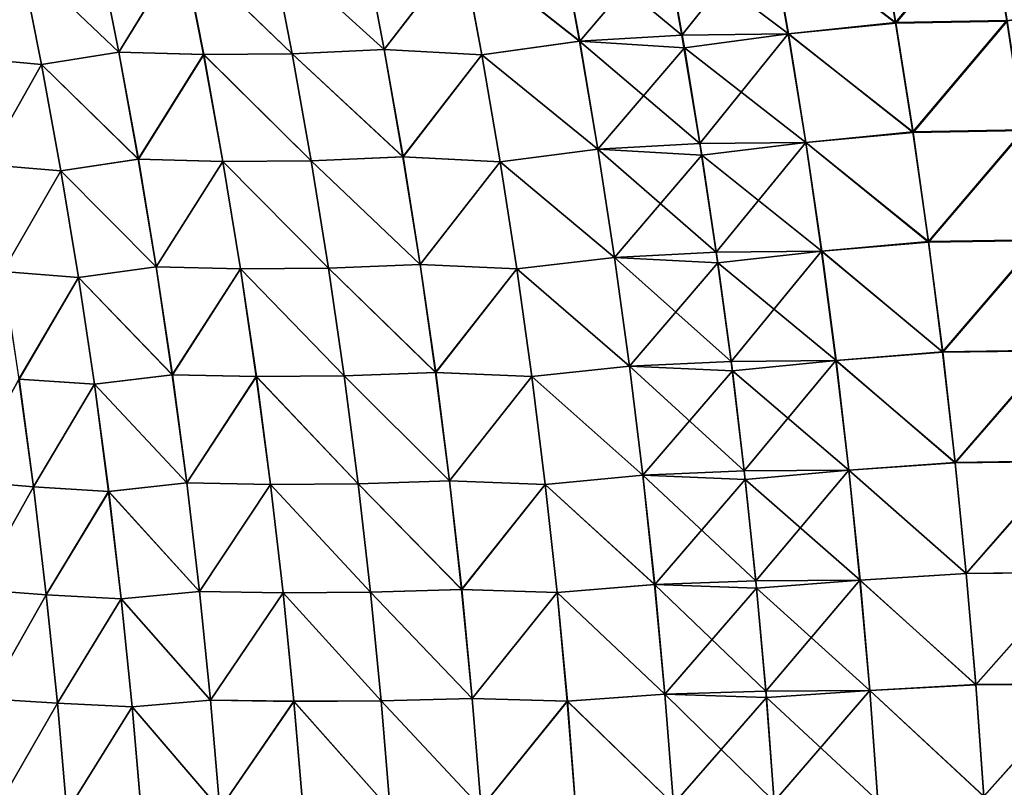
# Model space of a CAD drawing. Header units: metres. Extents: x -24 to 72, y -247 to 22.
# Tile 462 of 573: x 23.65 to 26.36, y 1.57 to 3.68. Entities that reach past the tile are written whole.
import ezdxf

# ---------------------------------------------------------------- set-up
doc = ezdxf.new("R2010")
doc.units = ezdxf.units.M
doc.layers.add('solid_509589_MEDIA_SW0001', color=7, linetype='CONTINUOUS')

msp = doc.modelspace()

# ---------------------------------------------------------------- linework, layer by layer
at = {"layer": 'solid_509589_MEDIA_SW0001'}
for points in [[(25.71549, 3.941931, 105.67569), (26.063238, 3.675822, 105.593636), (26.011654, 3.975713, 105.541817)], [(26.012751, 3.974351, 63.457844), (26.06424, 3.674554, 63.406063), (25.716263, 3.941995, 63.324192)], [(26.011654, 3.975713, 105.541817), (26.063238, 3.675822, 105.593636), (26.319412, 3.98225, 105.4291)], [(26.320694, 3.980158, 63.570442), (26.06424, 3.674554, 63.406063), (26.012751, 3.974351, 63.457844)], [(26.063238, 3.675822, 105.593636), (26.369398, 3.681875, 105.482109), (26.319412, 3.98225, 105.4291)], [(26.320694, 3.980158, 63.570442), (26.37056, 3.679931, 63.517494), (26.06424, 3.674554, 63.406063)], [(26.319412, 3.98225, 105.4291), (26.369398, 3.681875, 105.482109), (26.674614, 3.730058, 105.379852)], [(26.676079, 3.726546, 63.619492), (26.37056, 3.679931, 63.517494), (26.320694, 3.980158, 63.570442)], [(25.138348, 3.920289, 105.982666), (25.47514, 3.641126, 105.868622), (25.421364, 3.93836, 105.82019)], [(25.421364, 3.93836, 105.82019), (25.47514, 3.641126, 105.868622), (25.71549, 3.941931, 105.67569)], [(25.716263, 3.941995, 63.324192), (25.768543, 3.644538, 63.274399), (25.429131, 3.900789, 63.173317)], [(25.47514, 3.641126, 105.868622), (25.767822, 3.644484, 105.725494), (25.71549, 3.941931, 105.67569)], [(25.71549, 3.941931, 105.67569), (25.767822, 3.644484, 105.725494), (26.063238, 3.675822, 105.593636)], [(26.06424, 3.674554, 63.406063), (25.768543, 3.644538, 63.274399), (25.716263, 3.941995, 63.324192)], [(24.868971, 3.879869, 106.163612), (25.193024, 3.624302, 106.029259), (25.138348, 3.920289, 105.982666)], [(25.138969, 3.920472, 63.017166), (25.193605, 3.624466, 62.970589), (24.869576, 3.879795, 62.836147)], [(25.138348, 3.920289, 105.982666), (25.193024, 3.624302, 106.029259), (25.47514, 3.641126, 105.868622)], [(25.429131, 3.900789, 63.173317), (25.193605, 3.624466, 62.970589), (25.138969, 3.920472, 63.017166)], [(23.653069, 3.852186, 107.245735), (23.924032, 3.594637, 107.037285), (23.865477, 3.889069, 106.999886)], [(23.865833, 3.889144, 61.999699), (23.924366, 3.594701, 61.96233), (23.653387, 3.852181, 61.753796)], [(23.865477, 3.889069, 106.999886), (23.924032, 3.594637, 107.037285), (24.099974, 3.881242, 106.771767)], [(24.100393, 3.881251, 62.227859), (23.924366, 3.594701, 61.96233), (23.865833, 3.889144, 61.999699)], [(23.924032, 3.594637, 107.037285), (24.157656, 3.587578, 106.810867), (24.099974, 3.881242, 106.771767)], [(24.100393, 3.881251, 62.227859), (24.158049, 3.58758, 62.188793), (23.924366, 3.594701, 61.96233)], [(24.099974, 3.881242, 106.771767), (24.401512, 3.589803, 106.595963), (24.344561, 3.883461, 106.555038)], [(24.099974, 3.881242, 106.771767), (24.157656, 3.587578, 106.810867), (24.401512, 3.589803, 106.595963)], [(24.345047, 3.883416, 62.44463), (24.401964, 3.589755, 62.403736), (24.100393, 3.881251, 62.227859)], [(24.401964, 3.589755, 62.403736), (24.158049, 3.58758, 62.188793), (24.100393, 3.881251, 62.227859)], [(24.344561, 3.883461, 106.555038), (24.654865, 3.60189, 106.392982), (24.598494, 3.896347, 106.350075)], [(24.344561, 3.883461, 106.555038), (24.401512, 3.589803, 106.595963), (24.654865, 3.60189, 106.392982)], [(24.599051, 3.896239, 62.649628), (24.655384, 3.601783, 62.606747), (24.345047, 3.883416, 62.44463)], [(24.655384, 3.601783, 62.606747), (24.401964, 3.589755, 62.403736), (24.345047, 3.883416, 62.44463)], [(24.598494, 3.896347, 106.350075), (24.654865, 3.60189, 106.392982), (24.868971, 3.879869, 106.163612)], [(24.869576, 3.879795, 62.836147), (24.655384, 3.601783, 62.606747), (24.599051, 3.896239, 62.649628)], [(24.654865, 3.60189, 106.392982), (24.923746, 3.586745, 106.207748), (24.868971, 3.879869, 106.163612)], [(24.869576, 3.879795, 62.836147), (24.924309, 3.58667, 62.792027), (24.655384, 3.601783, 62.606747)], [(24.868971, 3.879869, 106.163612), (24.923746, 3.586745, 106.207748), (25.193024, 3.624302, 106.029259)], [(25.193605, 3.624466, 62.970589), (24.924309, 3.58667, 62.792027), (24.869576, 3.879795, 62.836147)], [(25.429131, 3.900789, 63.173317), (25.481804, 3.606297, 63.125816), (25.193605, 3.624466, 62.970589)], [(25.768543, 3.644538, 63.274399), (25.481804, 3.606297, 63.125816), (25.429131, 3.900789, 63.173317)], [(23.442055, 3.873421, 107.495529), (23.500875, 3.579717, 107.528809), (23.653069, 3.852186, 107.245735)], [(23.653387, 3.852181, 61.753796), (23.501141, 3.579671, 61.470699), (23.442339, 3.873378, 61.503937)], [(23.500875, 3.579717, 107.528809), (23.710951, 3.560277, 107.280556), (23.653069, 3.852186, 107.245735)], [(23.653387, 3.852181, 61.753796), (23.71125, 3.560267, 61.719013), (23.501141, 3.579671, 61.470699)], [(23.653069, 3.852186, 107.245735), (23.710951, 3.560277, 107.280556), (23.924032, 3.594637, 107.037285)], [(23.924366, 3.594701, 61.96233), (23.71125, 3.560267, 61.719013), (23.653387, 3.852181, 61.753796)], [(25.767822, 3.644484, 105.725494), (26.110586, 3.374691, 105.641472), (26.063238, 3.675822, 105.593636)], [(26.06424, 3.674554, 63.406063), (26.111483, 3.373529, 63.358276), (25.768543, 3.644538, 63.274399)], [(26.063238, 3.675822, 105.593636), (26.110586, 3.374691, 105.641472), (26.369398, 3.681875, 105.482109)], [(26.37056, 3.679931, 63.517494), (26.111483, 3.373529, 63.358276), (26.06424, 3.674554, 63.406063)], [(26.110586, 3.374691, 105.641472), (26.415258, 3.380248, 105.531036), (26.369398, 3.681875, 105.482109)], [(26.37056, 3.679931, 63.517494), (26.416294, 3.378464, 63.468628), (26.111483, 3.373529, 63.358276)], [(25.193024, 3.624302, 106.029259), (25.524529, 3.342718, 105.913322), (25.47514, 3.641126, 105.868622)], [(25.47514, 3.641126, 105.868622), (25.524529, 3.342718, 105.913322), (25.767822, 3.644484, 105.725494)], [(25.768543, 3.644538, 63.274399), (25.816526, 3.345897, 63.228443), (25.481804, 3.606297, 63.125816)], [(25.524529, 3.342718, 105.913322), (25.81587, 3.345842, 105.771461), (25.767822, 3.644484, 105.725494)], [(25.767822, 3.644484, 105.725494), (25.81587, 3.345842, 105.771461), (26.110586, 3.374691, 105.641472)], [(26.111483, 3.373529, 63.358276), (25.816526, 3.345897, 63.228443), (25.768543, 3.644538, 63.274399)], [(24.923746, 3.586745, 106.207748), (25.243254, 3.327181, 106.07225), (25.193024, 3.624302, 106.029259)], [(25.193605, 3.624466, 62.970589), (25.243788, 3.327338, 62.927612), (24.924309, 3.58667, 62.792027)], [(25.193024, 3.624302, 106.029259), (25.243254, 3.327181, 106.07225), (25.524529, 3.342718, 105.913322)], [(25.481804, 3.606297, 63.125816), (25.243788, 3.327338, 62.927612), (25.193605, 3.624466, 62.970589)], [(23.500875, 3.579717, 107.528809), (23.554995, 3.285208, 107.559464), (23.710951, 3.560277, 107.280556)], [(23.71125, 3.560267, 61.719013), (23.555237, 3.285172, 61.440094), (23.501141, 3.579671, 61.470699)], [(23.710951, 3.560277, 107.280556), (23.977888, 3.299288, 107.071762), (23.924032, 3.594637, 107.037285)], [(23.924366, 3.594701, 61.96233), (23.978195, 3.299352, 61.927891), (23.71125, 3.560267, 61.719013)], [(23.924032, 3.594637, 107.037285), (23.977888, 3.299288, 107.071762), (24.157656, 3.587578, 106.810867)], [(24.158049, 3.58758, 62.188793), (23.978195, 3.299352, 61.927891), (23.924366, 3.594701, 61.96233)], [(23.977888, 3.299288, 107.071762), (24.210699, 3.292957, 106.846916), (24.157656, 3.587578, 106.810867)], [(24.158049, 3.58758, 62.188793), (24.21106, 3.292964, 62.152779), (23.978195, 3.299352, 61.927891)], [(24.157656, 3.587578, 106.810867), (24.453871, 3.295144, 106.633705), (24.401512, 3.589803, 106.595963)], [(24.157656, 3.587578, 106.810867), (24.210699, 3.292957, 106.846916), (24.453871, 3.295144, 106.633705)], [(24.401964, 3.589755, 62.403736), (24.454285, 3.295106, 62.366024), (24.158049, 3.58758, 62.188793)], [(24.454285, 3.295106, 62.366024), (24.21106, 3.292964, 62.152779), (24.158049, 3.58758, 62.188793)], [(24.401512, 3.589803, 106.595963), (24.70668, 3.306382, 106.432564), (24.654865, 3.60189, 106.392982)], [(24.401512, 3.589803, 106.595963), (24.453871, 3.295144, 106.633705), (24.70668, 3.306382, 106.432564)], [(24.655384, 3.601783, 62.606747), (24.707153, 3.30629, 62.567196), (24.401964, 3.589755, 62.403736)], [(24.707153, 3.30629, 62.567196), (24.454285, 3.295106, 62.366024), (24.401964, 3.589755, 62.403736)], [(24.654865, 3.60189, 106.392982), (24.70668, 3.306382, 106.432564), (24.923746, 3.586745, 106.207748)], [(24.924309, 3.58667, 62.792027), (24.707153, 3.30629, 62.567196), (24.655384, 3.601783, 62.606747)], [(24.70668, 3.306382, 106.432564), (24.974077, 3.292552, 106.248474), (24.923746, 3.586745, 106.207748)], [(24.924309, 3.58667, 62.792027), (24.97459, 3.29249, 62.751324), (24.707153, 3.30629, 62.567196)], [(24.923746, 3.586745, 106.207748), (24.974077, 3.292552, 106.248474), (25.243254, 3.327181, 106.07225)], [(25.243788, 3.327338, 62.927612), (24.97459, 3.29249, 62.751324), (24.924309, 3.58667, 62.792027)], [(25.481804, 3.606297, 63.125816), (25.530167, 3.310679, 63.081985), (25.243788, 3.327338, 62.927612)], [(25.816526, 3.345897, 63.228443), (25.530167, 3.310679, 63.081985), (25.481804, 3.606297, 63.125816)], [(23.554995, 3.285208, 107.559464), (23.764198, 3.267526, 107.312637), (23.710951, 3.560277, 107.280556)], [(23.71125, 3.560267, 61.719013), (23.764473, 3.267524, 61.68697), (23.555237, 3.285172, 61.440094)], [(23.710951, 3.560277, 107.280556), (23.764198, 3.267526, 107.312637), (23.977888, 3.299288, 107.071762)], [(23.978195, 3.299352, 61.927891), (23.764473, 3.267524, 61.68697), (23.71125, 3.560267, 61.719013)], [(25.81587, 3.345842, 105.771461), (26.153696, 3.072388, 105.68528), (26.110586, 3.374691, 105.641472)], [(26.111483, 3.373529, 63.358276), (26.154486, 3.071341, 63.314507), (25.816526, 3.345897, 63.228443)], [(26.110586, 3.374691, 105.641472), (26.153696, 3.072388, 105.68528), (26.415258, 3.380248, 105.531036)], [(26.416294, 3.378464, 63.468628), (26.154486, 3.071341, 63.314507), (26.111483, 3.373529, 63.358276)], [(26.153696, 3.072388, 105.68528), (26.457001, 3.077433, 105.575844), (26.415258, 3.380248, 105.531036)], [(26.416294, 3.378464, 63.468628), (26.457907, 3.075819, 63.423874), (26.154486, 3.071341, 63.314507)], [(25.243254, 3.327181, 106.07225), (25.569527, 3.043199, 105.954254), (25.524529, 3.342718, 105.913322)], [(25.524529, 3.342718, 105.913322), (25.569527, 3.043199, 105.954254), (25.81587, 3.345842, 105.771461)], [(25.816526, 3.345897, 63.228443), (25.86022, 3.046131, 63.186359), (25.530167, 3.310679, 63.081985)], [(25.569527, 3.043199, 105.954254), (25.859632, 3.046066, 105.813553), (25.81587, 3.345842, 105.771461)], [(25.81587, 3.345842, 105.771461), (25.859632, 3.046066, 105.813553), (26.153696, 3.072388, 105.68528)], [(26.154486, 3.071341, 63.314507), (25.86022, 3.046131, 63.186359), (25.816526, 3.345897, 63.228443)], [(24.974077, 3.292552, 106.248474), (25.289036, 3.028984, 106.111618), (25.243254, 3.327181, 106.07225)], [(25.243788, 3.327338, 62.927612), (25.289515, 3.029142, 62.88826), (24.97459, 3.29249, 62.751324)], [(25.243254, 3.327181, 106.07225), (25.289036, 3.028984, 106.111618), (25.569527, 3.043199, 105.954254)], [(25.530167, 3.310679, 63.081985), (25.289515, 3.029142, 62.88826), (25.243788, 3.327338, 62.927612)], [(25.530167, 3.310679, 63.081985), (25.574219, 3.01398, 63.041847), (25.289515, 3.029142, 62.88826)], [(25.86022, 3.046131, 63.186359), (25.574219, 3.01398, 63.041847), (25.530167, 3.310679, 63.081985)], [(23.554995, 3.285208, 107.559464), (23.604401, 2.989911, 107.587486), (23.764198, 3.267526, 107.312637)], [(23.764473, 3.267524, 61.68697), (23.604618, 2.989893, 61.412125), (23.555237, 3.285172, 61.440094)], [(23.764198, 3.267526, 107.312637), (24.027035, 3.003057, 107.103302), (23.977888, 3.299288, 107.071762)], [(23.978195, 3.299352, 61.927891), (24.027309, 3.003129, 61.896393), (23.764473, 3.267524, 61.68697)], [(23.977888, 3.299288, 107.071762), (24.027035, 3.003057, 107.103302), (24.210699, 3.292957, 106.846916)], [(24.21106, 3.292964, 62.152779), (24.027309, 3.003129, 61.896393), (23.978195, 3.299352, 61.927891)], [(24.027035, 3.003057, 107.103302), (24.259092, 2.997415, 106.879906), (24.210699, 3.292957, 106.846916)], [(24.21106, 3.292964, 62.152779), (24.259417, 2.997437, 62.119827), (24.027309, 3.003129, 61.896393)], [(24.210699, 3.292957, 106.846916), (24.501629, 2.999525, 106.668251), (24.453871, 3.295144, 106.633705)], [(24.210699, 3.292957, 106.846916), (24.259092, 2.997415, 106.879906), (24.501629, 2.999525, 106.668251)], [(24.454285, 3.295106, 62.366024), (24.501999, 2.999506, 62.331512), (24.21106, 3.292964, 62.152779)], [(24.501999, 2.999506, 62.331512), (24.259417, 2.997437, 62.119827), (24.21106, 3.292964, 62.152779)], [(24.453871, 3.295144, 106.633705), (24.753931, 3.009873, 106.468796), (24.70668, 3.306382, 106.432564)], [(24.453871, 3.295144, 106.633705), (24.501629, 2.999525, 106.668251), (24.753931, 3.009873, 106.468796)], [(24.707153, 3.30629, 62.567196), (24.754353, 3.009804, 62.530994), (24.454285, 3.295106, 62.366024)], [(24.754353, 3.009804, 62.530994), (24.501999, 2.999506, 62.331512), (24.454285, 3.295106, 62.366024)], [(24.70668, 3.306382, 106.432564), (24.753931, 3.009873, 106.468796), (24.974077, 3.292552, 106.248474)], [(24.97459, 3.29249, 62.751324), (24.754353, 3.009804, 62.530994), (24.707153, 3.30629, 62.567196)], [(24.753931, 3.009873, 106.468796), (25.019964, 2.997333, 106.285767), (24.974077, 3.292552, 106.248474)], [(24.97459, 3.29249, 62.751324), (25.020422, 2.997293, 62.714062), (24.754353, 3.009804, 62.530994)], [(24.974077, 3.292552, 106.248474), (25.019964, 2.997333, 106.285767), (25.289036, 3.028984, 106.111618)], [(25.289515, 3.029142, 62.88826), (25.020422, 2.997293, 62.714062), (24.97459, 3.29249, 62.751324)], [(23.604401, 2.989911, 107.587486), (23.812799, 2.973951, 107.34198), (23.764198, 3.267526, 107.312637)], [(23.764473, 3.267524, 61.68697), (23.813046, 2.973964, 61.657673), (23.604618, 2.989893, 61.412125)], [(23.764198, 3.267526, 107.312637), (23.812799, 2.973951, 107.34198), (24.027035, 3.003057, 107.103302)], [(24.027309, 3.003129, 61.896393), (23.813046, 2.973964, 61.657673), (23.764473, 3.267524, 61.68697)], [(25.859632, 3.046066, 105.813553), (26.192581, 2.768935, 105.725037), (26.153696, 3.072388, 105.68528)], [(26.154486, 3.071341, 63.314507), (26.19326, 2.768006, 63.274788), (25.86022, 3.046131, 63.186359)], [(26.153696, 3.072388, 105.68528), (26.192581, 2.768935, 105.725037), (26.457001, 3.077433, 105.575844)], [(26.457907, 3.075819, 63.423874), (26.19326, 2.768006, 63.274788), (26.154486, 3.071341, 63.314507)], [(26.192581, 2.768935, 105.725037), (26.494637, 2.773461, 105.616516), (26.457001, 3.077433, 105.575844)], [(26.457907, 3.075819, 63.423874), (26.495413, 2.772018, 63.383259), (26.19326, 2.768006, 63.274788)], [(25.289036, 3.028984, 106.111618), (25.610147, 2.742577, 105.991402), (25.569527, 3.043199, 105.954254)], [(25.569527, 3.043199, 105.954254), (25.610147, 2.742577, 105.991402), (25.859632, 3.046066, 105.813553)], [(25.86022, 3.046131, 63.186359), (25.899635, 2.745247, 63.14817), (25.574219, 3.01398, 63.041847)], [(25.610147, 2.742577, 105.991402), (25.899122, 2.745171, 105.851761), (25.859632, 3.046066, 105.813553)], [(25.859632, 3.046066, 105.813553), (25.899122, 2.745171, 105.851761), (26.192581, 2.768935, 105.725037)], [(26.19326, 2.768006, 63.274788), (25.899635, 2.745247, 63.14817), (25.86022, 3.046131, 63.186359)], [(25.019964, 2.997333, 106.285767), (25.330374, 2.729714, 106.147339), (25.289036, 3.028984, 106.111618)], [(25.289515, 3.029142, 62.88826), (25.330793, 2.729874, 62.852554), (25.020422, 2.997293, 62.714062)], [(25.289036, 3.028984, 106.111618), (25.330374, 2.729714, 106.147339), (25.610147, 2.742577, 105.991402)], [(25.574219, 3.01398, 63.041847), (25.330793, 2.729874, 62.852554), (25.289515, 3.029142, 62.88826)], [(25.574219, 3.01398, 63.041847), (25.613972, 2.716201, 63.005428), (25.330793, 2.729874, 62.852554)], [(25.899635, 2.745247, 63.14817), (25.613972, 2.716201, 63.005428), (25.574219, 3.01398, 63.041847)], [(23.604401, 2.989911, 107.587486), (23.649094, 2.693798, 107.612869), (23.812799, 2.973951, 107.34198)], [(23.813046, 2.973964, 61.657673), (23.649282, 2.6938, 61.386795), (23.604618, 2.989893, 61.412125)], [(23.812799, 2.973951, 107.34198), (24.071474, 2.705921, 107.131897), (24.027035, 3.003057, 107.103302)], [(24.027309, 3.003129, 61.896393), (24.071714, 2.706005, 61.867844), (23.813046, 2.973964, 61.657673)], [(24.027035, 3.003057, 107.103302), (24.071474, 2.705921, 107.131897), (24.259092, 2.997415, 106.879906)], [(24.259417, 2.997437, 62.119827), (24.071714, 2.706005, 61.867844), (24.027309, 3.003129, 61.896393)], [(24.071474, 2.705921, 107.131897), (24.302843, 2.700936, 106.909813), (24.259092, 2.997415, 106.879906)], [(24.259417, 2.997437, 62.119827), (24.303123, 2.700974, 62.089954), (24.071714, 2.706005, 61.867844)], [(24.259092, 2.997415, 106.879906), (24.544792, 2.702932, 106.699585), (24.501629, 2.999525, 106.668251)], [(24.259092, 2.997415, 106.879906), (24.302843, 2.700936, 106.909813), (24.544792, 2.702932, 106.699585)], [(24.501999, 2.999506, 62.331512), (24.545115, 2.702934, 62.300213), (24.259417, 2.997437, 62.119827)], [(24.545115, 2.702934, 62.300213), (24.303123, 2.700974, 62.089954), (24.259417, 2.997437, 62.119827)], [(24.501629, 2.999525, 106.668251), (24.796625, 2.712353, 106.501663), (24.753931, 3.009873, 106.468796)], [(24.501629, 2.999525, 106.668251), (24.544792, 2.702932, 106.699585), (24.796625, 2.712353, 106.501663)], [(24.754353, 3.009804, 62.530994), (24.796991, 2.712309, 62.498158), (24.501999, 2.999506, 62.331512)], [(24.796991, 2.712309, 62.498158), (24.545115, 2.702934, 62.300213), (24.501999, 2.999506, 62.331512)], [(24.753931, 3.009873, 106.468796), (24.796625, 2.712353, 106.501663), (25.019964, 2.997333, 106.285767)], [(25.020422, 2.997293, 62.714062), (24.796991, 2.712309, 62.498158), (24.754353, 3.009804, 62.530994)], [(24.796625, 2.712353, 106.501663), (25.061413, 2.701087, 106.319595), (25.019964, 2.997333, 106.285767)], [(25.020422, 2.997293, 62.714062), (25.061811, 2.701068, 62.680256), (24.796991, 2.712309, 62.498158)], [(25.019964, 2.997333, 106.285767), (25.061413, 2.701087, 106.319595), (25.330374, 2.729714, 106.147339)], [(25.330793, 2.729874, 62.852554), (25.061811, 2.701068, 62.680256), (25.020422, 2.997293, 62.714062)], [(23.649094, 2.693798, 107.612869), (23.856756, 2.679526, 107.368568), (23.812799, 2.973951, 107.34198)], [(23.813046, 2.973964, 61.657673), (23.85697, 2.679556, 61.631134), (23.649282, 2.6938, 61.386795)], [(23.812799, 2.973951, 107.34198), (23.856756, 2.679526, 107.368568), (24.071474, 2.705921, 107.131897)], [(24.071714, 2.706005, 61.867844), (23.85697, 2.679556, 61.631134), (23.813046, 2.973964, 61.657673)], [(25.899122, 2.745171, 105.851761), (26.227259, 2.464362, 105.760719), (26.192581, 2.768935, 105.725037)], [(26.19326, 2.768006, 63.274788), (26.227827, 2.463549, 63.23914), (25.899635, 2.745247, 63.14817)], [(26.192581, 2.768935, 105.725037), (26.227259, 2.464362, 105.760719), (26.494637, 2.773461, 105.616516)], [(26.495413, 2.772018, 63.383259), (26.227827, 2.463549, 63.23914), (26.19326, 2.768006, 63.274788)], [(26.227259, 2.464362, 105.760719), (26.528185, 2.468367, 105.653015), (26.494637, 2.773461, 105.616516)], [(26.495413, 2.772018, 63.383259), (26.528831, 2.467095, 63.346806), (26.227827, 2.463549, 63.23914)], [(25.330374, 2.729714, 106.147339), (25.646402, 2.440868, 106.024734), (25.610147, 2.742577, 105.991402)], [(25.610147, 2.742577, 105.991402), (25.646402, 2.440868, 106.024734), (25.899122, 2.745171, 105.851761)], [(25.899635, 2.745247, 63.14817), (25.93479, 2.443265, 63.113895), (25.613972, 2.716201, 63.005428)], [(25.646402, 2.440868, 106.024734), (25.934355, 2.443181, 105.886047), (25.899122, 2.745171, 105.851761)], [(25.899122, 2.745171, 105.851761), (25.934355, 2.443181, 105.886047), (26.227259, 2.464362, 105.760719)], [(26.227827, 2.463549, 63.23914), (25.93479, 2.443265, 63.113895), (25.899635, 2.745247, 63.14817)], [(24.544792, 2.702932, 106.699585), (24.834772, 2.413823, 106.531151), (24.796625, 2.712353, 106.501663)], [(24.796991, 2.712309, 62.498158), (24.835081, 2.413802, 62.4687), (24.545115, 2.702934, 62.300213)], [(24.796625, 2.712353, 106.501663), (24.834772, 2.413823, 106.531151), (25.061413, 2.701087, 106.319595)], [(25.061811, 2.701068, 62.680256), (24.835081, 2.413802, 62.4687), (24.796991, 2.712309, 62.498158)], [(25.061413, 2.701087, 106.319595), (25.367287, 2.429381, 106.179398), (25.330374, 2.729714, 106.147339)], [(25.330793, 2.729874, 62.852554), (25.367641, 2.429542, 62.820518), (25.061811, 2.701068, 62.680256)], [(25.330374, 2.729714, 106.147339), (25.367287, 2.429381, 106.179398), (25.646402, 2.440868, 106.024734)], [(25.613972, 2.716201, 63.005428), (25.367641, 2.429542, 62.820518), (25.330793, 2.729874, 62.852554)], [(25.613972, 2.716201, 63.005428), (25.649445, 2.417358, 62.972748), (25.367641, 2.429542, 62.820518)], [(25.93479, 2.443265, 63.113895), (25.649445, 2.417358, 62.972748), (25.613972, 2.716201, 63.005428)], [(23.494783, 2.413689, 107.889076), (23.689083, 2.396855, 107.635605), (23.649094, 2.693798, 107.612869)], [(23.649282, 2.6938, 61.386795), (23.689243, 2.396873, 61.364117), (23.494915, 2.413743, 61.110615)], [(23.649094, 2.693798, 107.612869), (23.689083, 2.396855, 107.635605), (23.856756, 2.679526, 107.368568)], [(23.85697, 2.679556, 61.631134), (23.689243, 2.396873, 61.364117), (23.649282, 2.6938, 61.386795)], [(23.856756, 2.679526, 107.368568), (24.111217, 2.40787, 107.157516), (24.071474, 2.705921, 107.131897)], [(24.071714, 2.706005, 61.867844), (24.111422, 2.407963, 61.842262), (23.85697, 2.679556, 61.631134)], [(24.071474, 2.705921, 107.131897), (24.111217, 2.40787, 107.157516), (24.302843, 2.700936, 106.909813)], [(24.303123, 2.700974, 62.089954), (24.111422, 2.407963, 61.842262), (24.071714, 2.706005, 61.867844)], [(24.111217, 2.40787, 107.157516), (24.341957, 2.403511, 106.93663), (24.302843, 2.700936, 106.909813)], [(24.303123, 2.700974, 62.089954), (24.342196, 2.403563, 62.063171), (24.111422, 2.407963, 61.842262)], [(24.302843, 2.700936, 106.909813), (24.583372, 2.405364, 106.727684), (24.544792, 2.702932, 106.699585)], [(24.302843, 2.700936, 106.909813), (24.341957, 2.403511, 106.93663), (24.583372, 2.405364, 106.727684)], [(24.545115, 2.702934, 62.300213), (24.583645, 2.405383, 62.272148), (24.303123, 2.700974, 62.089954)], [(24.583645, 2.405383, 62.272148), (24.342196, 2.403563, 62.063171), (24.303123, 2.700974, 62.089954)], [(24.544792, 2.702932, 106.699585), (24.583372, 2.405364, 106.727684), (24.834772, 2.413823, 106.531151)], [(24.835081, 2.413802, 62.4687), (24.583645, 2.405383, 62.272148), (24.545115, 2.702934, 62.300213)], [(24.834772, 2.413823, 106.531151), (25.098436, 2.40382, 106.349945), (25.061413, 2.701087, 106.319595)], [(25.061811, 2.701068, 62.680256), (25.098772, 2.40382, 62.649929), (24.835081, 2.413802, 62.4687)], [(25.061413, 2.701087, 106.319595), (25.098436, 2.40382, 106.349945), (25.367287, 2.429381, 106.179398)], [(25.367641, 2.429542, 62.820518), (25.098772, 2.40382, 62.649929), (25.061811, 2.701068, 62.680256)], [(23.689083, 2.396855, 107.635605), (23.896078, 2.384242, 107.392395), (23.856756, 2.679526, 107.368568)], [(23.85697, 2.679556, 61.631134), (23.896257, 2.384285, 61.607361), (23.689243, 2.396873, 61.364117)], [(23.856756, 2.679526, 107.368568), (23.896078, 2.384242, 107.392395), (24.111217, 2.40787, 107.157516)], [(24.111422, 2.407963, 61.842262), (23.896257, 2.384285, 61.607361), (23.85697, 2.679556, 61.631134)], [(26.227259, 2.464362, 105.760719), (26.25775, 2.158759, 105.79229), (26.528185, 2.468367, 105.653015)], [(26.25775, 2.158759, 105.79229), (26.557669, 2.162247, 105.68531), (26.528185, 2.468367, 105.653015)], [(25.367287, 2.429381, 106.179398), (25.67831, 2.138157, 106.05423), (25.646402, 2.440868, 106.024734)], [(25.646402, 2.440868, 106.024734), (25.67831, 2.138157, 106.05423), (25.934355, 2.443181, 105.886047)], [(25.93479, 2.443265, 63.113895), (25.965704, 2.140271, 63.083572), (25.649445, 2.417358, 62.972748)], [(25.67831, 2.138157, 106.05423), (25.965349, 2.140183, 105.916382), (25.934355, 2.443181, 105.886047)], [(25.934355, 2.443181, 105.886047), (26.25775, 2.158759, 105.79229), (26.227259, 2.464362, 105.760719)], [(25.934355, 2.443181, 105.886047), (25.965349, 2.140183, 105.916382), (26.25775, 2.158759, 105.79229)], [(26.227827, 2.463549, 63.23914), (26.258211, 2.15806, 63.2076), (25.93479, 2.443265, 63.113895)], [(26.258211, 2.15806, 63.2076), (25.965704, 2.140271, 63.083572), (25.93479, 2.443265, 63.113895)], [(26.528831, 2.467095, 63.346806), (26.258211, 2.15806, 63.2076), (26.227827, 2.463549, 63.23914)], [(26.528831, 2.467095, 63.346806), (26.558189, 2.161143, 63.314552), (26.258211, 2.15806, 63.2076)], [(23.494783, 2.413689, 107.889076), (23.530693, 2.11381, 107.908195), (23.689083, 2.396855, 107.635605)], [(23.689243, 2.396873, 61.364117), (23.5308, 2.113872, 61.091549), (23.494915, 2.413743, 61.110615)], [(24.583372, 2.405364, 106.727684), (24.868383, 2.114357, 106.557228), (24.834772, 2.413823, 106.531151)], [(24.835081, 2.413802, 62.4687), (24.868637, 2.114354, 62.442654), (24.583645, 2.405383, 62.272148)], [(24.834772, 2.413823, 106.531151), (24.868383, 2.114357, 106.557228), (25.098436, 2.40382, 106.349945)], [(25.098772, 2.40382, 62.649929), (24.868637, 2.114354, 62.442654), (24.835081, 2.413802, 62.4687)], [(25.098436, 2.40382, 106.349945), (25.399786, 2.128065, 106.207748), (25.367287, 2.429381, 106.179398)], [(25.367641, 2.429542, 62.820518), (25.400078, 2.128222, 62.792179), (25.098772, 2.40382, 62.649929)], [(25.367287, 2.429381, 106.179398), (25.399786, 2.128065, 106.207748), (25.67831, 2.138157, 106.05423)], [(25.649445, 2.417358, 62.972748), (25.400078, 2.128222, 62.792179), (25.367641, 2.429542, 62.820518)], [(25.649445, 2.417358, 62.972748), (25.680655, 2.117537, 62.943836), (25.400078, 2.128222, 62.792179)], [(25.965704, 2.140271, 63.083572), (25.680655, 2.117537, 62.943836), (25.649445, 2.417358, 62.972748)], [(23.530693, 2.11381, 107.908195), (23.724369, 2.099139, 107.65567), (23.689083, 2.396855, 107.635605)], [(23.689243, 2.396873, 61.364117), (23.724499, 2.09917, 61.344105), (23.5308, 2.113872, 61.091549)], [(23.689083, 2.396855, 107.635605), (23.724369, 2.099139, 107.65567), (23.896078, 2.384242, 107.392395)], [(23.896257, 2.384285, 61.607361), (23.724499, 2.09917, 61.344105), (23.689243, 2.396873, 61.364117)], [(23.896078, 2.384242, 107.392395), (24.146269, 2.108965, 107.180161), (24.111217, 2.40787, 107.157516)], [(24.111422, 2.407963, 61.842262), (24.146437, 2.109061, 61.81966), (23.896257, 2.384285, 61.607361)], [(24.111217, 2.40787, 107.157516), (24.146269, 2.108965, 107.180161), (24.341957, 2.403511, 106.93663)], [(24.342196, 2.403563, 62.063171), (24.146437, 2.109061, 61.81966), (24.111422, 2.407963, 61.842262)], [(24.146269, 2.108965, 107.180161), (24.376446, 2.105207, 106.960342), (24.341957, 2.403511, 106.93663)], [(24.342196, 2.403563, 62.063171), (24.37664, 2.105268, 62.039505), (24.146437, 2.109061, 61.81966)], [(24.341957, 2.403511, 106.93663), (24.617378, 2.106889, 106.752525), (24.583372, 2.405364, 106.727684)], [(24.341957, 2.403511, 106.93663), (24.376446, 2.105207, 106.960342), (24.617378, 2.106889, 106.752525)], [(24.583645, 2.405383, 62.272148), (24.617599, 2.106921, 62.247337), (24.342196, 2.403563, 62.063171)], [(24.617599, 2.106921, 62.247337), (24.37664, 2.105268, 62.039505), (24.342196, 2.403563, 62.063171)], [(24.583372, 2.405364, 106.727684), (24.617378, 2.106889, 106.752525), (24.868383, 2.114357, 106.557228)], [(24.868637, 2.114354, 62.442654), (24.617599, 2.106921, 62.247337), (24.583645, 2.405383, 62.272148)], [(24.868383, 2.114357, 106.557228), (25.131046, 2.10561, 106.376793), (25.098436, 2.40382, 106.349945)], [(25.098772, 2.40382, 62.649929), (25.131321, 2.105626, 62.623108), (24.868637, 2.114354, 62.442654)], [(25.098436, 2.40382, 106.349945), (25.131046, 2.10561, 106.376793), (25.399786, 2.128065, 106.207748)], [(25.400078, 2.128222, 62.792179), (25.131321, 2.105626, 62.623108), (25.098772, 2.40382, 62.649929)], [(23.724369, 2.099139, 107.65567), (23.930765, 2.08816, 107.413429), (23.896078, 2.384242, 107.392395)], [(23.896257, 2.384285, 61.607361), (23.930912, 2.088213, 61.586369), (23.724499, 2.09917, 61.344105)], [(23.896078, 2.384242, 107.392395), (23.930765, 2.08816, 107.413429), (24.146269, 2.108965, 107.180161)], [(24.146437, 2.109061, 61.81966), (23.930912, 2.088213, 61.586369), (23.896257, 2.384285, 61.607361)], [(25.965349, 2.140183, 105.916382), (26.284081, 1.852245, 105.819725), (26.25775, 2.158759, 105.79229)], [(26.258211, 2.15806, 63.2076), (26.284437, 1.851657, 63.180195), (25.965704, 2.140271, 63.083572)], [(26.25775, 2.158759, 105.79229), (26.284081, 1.852245, 105.819725), (26.557669, 2.162247, 105.68531)], [(26.558189, 2.161143, 63.314552), (26.284437, 1.851657, 63.180195), (26.258211, 2.15806, 63.2076)], [(26.284081, 1.852245, 105.819725), (26.583117, 1.855219, 105.713364), (26.557669, 2.162247, 105.68531)], [(26.558189, 2.161143, 63.314552), (26.583519, 1.854283, 63.28653), (26.284437, 1.851657, 63.180195)], [(25.131046, 2.10561, 106.376793), (25.427887, 1.825879, 106.232384), (25.399786, 2.128065, 106.207748)], [(25.400078, 2.128222, 62.792179), (25.428116, 1.826027, 62.767563), (25.131321, 2.105626, 62.623108)], [(25.399786, 2.128065, 106.207748), (25.705891, 1.834557, 106.079857), (25.67831, 2.138157, 106.05423)], [(25.399786, 2.128065, 106.207748), (25.427887, 1.825879, 106.232384), (25.705891, 1.834557, 106.079857)], [(25.680655, 2.117537, 62.943836), (25.428116, 1.826027, 62.767563), (25.400078, 2.128222, 62.792179)], [(25.680655, 2.117537, 62.943836), (25.707624, 1.816848, 62.91872), (25.428116, 1.826027, 62.767563)], [(25.67831, 2.138157, 106.05423), (25.705891, 1.834557, 106.079857), (25.965349, 2.140183, 105.916382)], [(25.965704, 2.140271, 63.083572), (25.992405, 1.836382, 63.057228), (25.680655, 2.117537, 62.943836)], [(25.992405, 1.836382, 63.057228), (25.707624, 1.816848, 62.91872), (25.680655, 2.117537, 62.943836)], [(25.705891, 1.834557, 106.079857), (25.992126, 1.836293, 105.942734), (25.965349, 2.140183, 105.916382)], [(25.965349, 2.140183, 105.916382), (25.992126, 1.836293, 105.942734), (26.284081, 1.852245, 105.819725)], [(26.284437, 1.851657, 63.180195), (25.992405, 1.836382, 63.057228), (25.965704, 2.140271, 63.083572)], [(23.530693, 2.11381, 107.908195), (23.561815, 1.813267, 107.924767), (23.724369, 2.099139, 107.65567)], [(23.724499, 2.09917, 61.344105), (23.561901, 1.813334, 61.075039), (23.5308, 2.113872, 61.091549)], [(23.561815, 1.813267, 107.924767), (23.754946, 1.800738, 107.673065), (23.724369, 2.099139, 107.65567)], [(23.724499, 2.09917, 61.344105), (23.755047, 1.800778, 61.326763), (23.561901, 1.813334, 61.075039)], [(23.724369, 2.099139, 107.65567), (23.754946, 1.800738, 107.673065), (23.930765, 2.08816, 107.413429)], [(23.930912, 2.088213, 61.586369), (23.755047, 1.800778, 61.326763), (23.724499, 2.09917, 61.344105)], [(23.754946, 1.800738, 107.673065), (23.960815, 1.79137, 107.431679), (23.930765, 2.08816, 107.413429)], [(23.930912, 2.088213, 61.586369), (23.96093, 1.79143, 61.568169), (23.755047, 1.800778, 61.326763)], [(23.930765, 2.08816, 107.413429), (24.176626, 1.809301, 107.199806), (24.146269, 2.108965, 107.180161)], [(23.930765, 2.08816, 107.413429), (23.960815, 1.79137, 107.431679), (24.176626, 1.809301, 107.199806)], [(24.146437, 2.109061, 61.81966), (24.176758, 1.809399, 61.800056), (23.930912, 2.088213, 61.586369)], [(24.176758, 1.809399, 61.800056), (23.96093, 1.79143, 61.568169), (23.930912, 2.088213, 61.586369)], [(24.146269, 2.108965, 107.180161), (24.176626, 1.809301, 107.199806), (24.376446, 2.105207, 106.960342)], [(24.37664, 2.105268, 62.039505), (24.176758, 1.809399, 61.800056), (24.146437, 2.109061, 61.81966)], [(24.176626, 1.809301, 107.199806), (24.406305, 1.806123, 106.980911), (24.376446, 2.105207, 106.960342)], [(24.37664, 2.105268, 62.039505), (24.406458, 1.80619, 62.018967), (24.176758, 1.809399, 61.800056)], [(24.376446, 2.105207, 106.960342), (24.646812, 1.807609, 106.774094), (24.617378, 2.106889, 106.752525)], [(24.376446, 2.105207, 106.960342), (24.406305, 1.806123, 106.980911), (24.646812, 1.807609, 106.774094)], [(24.617599, 2.106921, 62.247337), (24.646986, 1.807651, 62.225803), (24.37664, 2.105268, 62.039505)], [(24.646986, 1.807651, 62.225803), (24.406458, 1.80619, 62.018967), (24.37664, 2.105268, 62.039505)], [(24.617378, 2.106889, 106.752525), (24.897469, 1.814059, 106.579865), (24.868383, 2.114357, 106.557228)], [(24.617378, 2.106889, 106.752525), (24.646812, 1.807609, 106.774094), (24.897469, 1.814059, 106.579865)], [(24.868637, 2.114354, 62.442654), (24.897667, 1.814071, 62.42004), (24.617599, 2.106921, 62.247337)], [(24.897667, 1.814071, 62.42004), (24.646986, 1.807651, 62.225803), (24.617599, 2.106921, 62.247337)], [(24.868383, 2.114357, 106.557228), (24.897469, 1.814059, 106.579865), (25.131046, 2.10561, 106.376793)], [(25.131321, 2.105626, 62.623108), (24.897667, 1.814071, 62.42004), (24.868637, 2.114354, 62.442654)], [(24.897469, 1.814059, 106.579865), (25.159254, 1.806566, 106.400108), (25.131046, 2.10561, 106.376793)], [(25.131321, 2.105626, 62.623108), (25.15947, 1.806594, 62.599815), (24.897667, 1.814071, 62.42004)], [(25.131046, 2.10561, 106.376793), (25.159254, 1.806566, 106.400108), (25.427887, 1.825879, 106.232384)], [(25.428116, 1.826027, 62.767563), (25.15947, 1.806594, 62.599815), (25.131321, 2.105626, 62.623108)], [(25.992126, 1.836293, 105.942734), (26.306274, 1.544937, 105.842987), (26.284081, 1.852245, 105.819725)], [(26.284437, 1.851657, 63.180195), (26.306536, 1.544459, 63.15696), (25.992405, 1.836382, 63.057228)], [(26.284081, 1.852245, 105.819725), (26.306274, 1.544937, 105.842987), (26.583117, 1.855219, 105.713364)], [(26.583519, 1.854283, 63.28653), (26.306536, 1.544459, 63.15696), (26.284437, 1.851657, 63.180195)], [(26.306274, 1.544937, 105.842987), (26.604555, 1.547401, 105.73716), (26.583117, 1.855219, 105.713364)], [(26.583519, 1.854283, 63.28653), (26.604849, 1.546631, 63.262772), (26.306536, 1.544459, 63.15696)], [(25.159254, 1.806566, 106.400108), (25.451605, 1.522931, 106.253265), (25.427887, 1.825879, 106.232384)], [(25.428116, 1.826027, 62.767563), (25.451775, 1.523069, 62.746696), (25.15947, 1.806594, 62.599815)], [(25.427887, 1.825879, 106.232384), (25.729158, 1.530181, 106.101578), (25.705891, 1.834557, 106.079857)], [(25.427887, 1.825879, 106.232384), (25.451605, 1.522931, 106.253265), (25.729158, 1.530181, 106.101578)], [(25.707624, 1.816848, 62.91872), (25.451775, 1.523069, 62.746696), (25.428116, 1.826027, 62.767563)], [(25.707624, 1.816848, 62.91872), (25.73037, 1.515402, 62.89743), (25.451775, 1.523069, 62.746696)], [(25.705891, 1.834557, 106.079857), (25.729158, 1.530181, 106.101578), (25.992126, 1.836293, 105.942734)], [(25.992405, 1.836382, 63.057228), (26.014914, 1.531713, 63.034893), (25.707624, 1.816848, 62.91872)], [(26.014914, 1.531713, 63.034893), (25.73037, 1.515402, 62.89743), (25.707624, 1.816848, 62.91872)], [(25.729158, 1.530181, 106.101578), (26.014709, 1.531625, 105.96508), (25.992126, 1.836293, 105.942734)], [(25.992126, 1.836293, 105.942734), (26.014709, 1.531625, 105.96508), (26.306274, 1.544937, 105.842987)], [(26.306536, 1.544459, 63.15696), (26.014914, 1.531713, 63.034893), (25.992405, 1.836382, 63.057228)], [(23.561815, 1.813267, 107.924767), (23.588146, 1.512144, 107.938766), (23.754946, 1.800738, 107.673065)], [(23.755047, 1.800778, 61.326763), (23.588207, 1.512213, 61.061089), (23.561901, 1.813334, 61.075039)], [(23.588146, 1.512144, 107.938766), (23.780806, 1.501735, 107.687775), (23.754946, 1.800738, 107.673065)], [(23.755047, 1.800778, 61.326763), (23.780882, 1.501782, 61.312096), (23.588207, 1.512213, 61.061089)], [(23.754946, 1.800738, 107.673065), (23.780806, 1.501735, 107.687775), (23.960815, 1.79137, 107.431679)], [(23.96093, 1.79143, 61.568169), (23.780882, 1.501782, 61.312096), (23.755047, 1.800778, 61.326763)], [(23.780806, 1.501735, 107.687775), (23.986225, 1.49396, 107.447121), (23.960815, 1.79137, 107.431679)], [(23.96093, 1.79143, 61.568169), (23.986311, 1.494024, 61.552769), (23.780882, 1.501782, 61.312096)], [(23.960815, 1.79137, 107.431679), (24.20229, 1.508974, 107.216438), (24.176626, 1.809301, 107.199806)], [(23.960815, 1.79137, 107.431679), (23.986225, 1.49396, 107.447121), (24.20229, 1.508974, 107.216438)], [(24.176758, 1.809399, 61.800056), (24.202389, 1.50907, 61.783459), (23.96093, 1.79143, 61.568169)], [(24.202389, 1.50907, 61.783459), (23.986311, 1.494024, 61.552769), (23.96093, 1.79143, 61.568169)], [(24.176626, 1.809301, 107.199806), (24.20229, 1.508974, 107.216438), (24.406305, 1.806123, 106.980911)], [(24.406458, 1.80619, 62.018967), (24.202389, 1.50907, 61.783459), (24.176758, 1.809399, 61.800056)], [(24.20229, 1.508974, 107.216438), (24.431543, 1.506355, 106.998337), (24.406305, 1.806123, 106.980911)], [(24.406458, 1.80619, 62.018967), (24.431656, 1.506426, 62.001575), (24.202389, 1.50907, 61.783459)], [(24.406305, 1.806123, 106.980911), (24.671682, 1.507626, 106.792366), (24.646812, 1.807609, 106.774094)], [(24.406305, 1.806123, 106.980911), (24.431543, 1.506355, 106.998337), (24.671682, 1.507626, 106.792366)], [(24.646986, 1.807651, 62.225803), (24.67181, 1.507675, 62.207558), (24.406458, 1.80619, 62.018967)], [(24.67181, 1.507675, 62.207558), (24.431656, 1.506426, 62.001575), (24.406458, 1.80619, 62.018967)], [(24.646812, 1.807609, 106.774094), (24.922035, 1.513035, 106.599052), (24.897469, 1.814059, 106.579865)], [(24.646812, 1.807609, 106.774094), (24.671682, 1.507626, 106.792366), (24.922035, 1.513035, 106.599052)], [(24.897667, 1.814071, 62.42004), (24.922182, 1.51306, 62.400879), (24.646986, 1.807651, 62.225803)], [(24.922182, 1.51306, 62.400879), (24.67181, 1.507675, 62.207558), (24.646986, 1.807651, 62.225803)], [(24.897469, 1.814059, 106.579865), (24.922035, 1.513035, 106.599052), (25.159254, 1.806566, 106.400108)], [(25.15947, 1.806594, 62.599815), (24.922182, 1.51306, 62.400879), (24.897667, 1.814071, 62.42004)], [(24.922035, 1.513035, 106.599052), (25.183071, 1.506792, 106.419868), (25.159254, 1.806566, 106.400108)], [(25.15947, 1.806594, 62.599815), (25.183229, 1.506829, 62.580078), (24.922182, 1.51306, 62.400879)], [(25.159254, 1.806566, 106.400108), (25.183071, 1.506792, 106.419868), (25.451605, 1.522931, 106.253265)], [(25.451775, 1.523069, 62.746696), (25.183229, 1.506829, 62.580078), (25.15947, 1.806594, 62.599815)]]:
    msp.add_3dface(points, dxfattribs=at)

doc.saveas('drawing.dxf')
